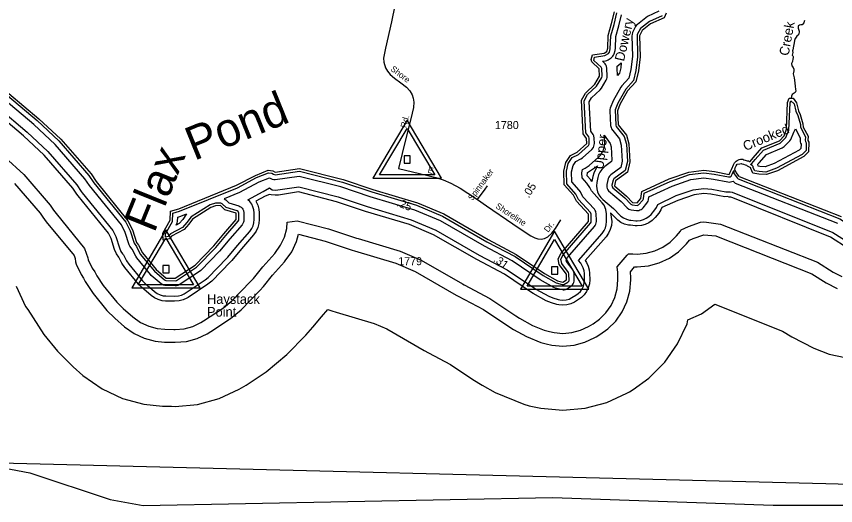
# Model space of a CAD drawing. Extents: x 2532689 to 2764727, y 536648 to 732970.
# Drawn here: x 2724345 to 2737137, y 652894 to 660533 of the extents above; entities that cross this region are included whole.
import ezdxf

# ---------------------------------------------------------------- set-up
doc = ezdxf.new("R2010")
doc.units = 0
for name, color, linetype in [('Exist Boundary Political CountyLine', 7, 'Continuous'), ('Exist Hydrographic Buffer Line', 7, 'Continuous'), ('Exist Hydrographic Creek Double Shore', 7, 'Continuous'), ('Exist Hydrographic Creek Single Shore', 7, 'Continuous'), ('Exist Hydrographic Creek Single Shore Label', 7, 'Continuous'), ('Exist Hydrographic Intracoastal Waterway Label', 7, 'Continuous'), ('Exist Hydrographic Point Label', 7, 'Continuous'), ('Exist Hydrographic Pond Under 1500 Sq Ft', 7, 'Continuous'), ('Exist Hydrographic Pond Under 1500 Sq Ft Label', 7, 'Continuous'), ('Exist Hydrographic River Shore', 7, 'Continuous'), ('Exist Road Secondary Mileage Hundredths English Label', 7, 'Continuous'), ('Exist Road Secondary Type 51 Attributed', 7, 'Continuous'), ('Exist Road Secondary Type 51 Label', 7, 'Continuous'), ('Exist Road Secondary Type 51 Number Label', 7, 'Continuous'), ('Exist Survey Geodetic Marker CELL', 7, 'Continuous')]:
    doc.layers.add(name, color=color, linetype=linetype)

msp = doc.modelspace()

# ---------------------------------------------------------------- linework, layer by layer
at = {"layer": 'Exist Boundary Political CountyLine'}
msp.add_lwpolyline([(2722763, 653742), (2724557, 653404), (2725807, 652987), (2726325, 652894), (2732714, 653022), (2736162, 652902), (2740247, 652902), (2742800, 653157), (2744247, 653328), (2745439, 653753), (2746154, 654086), (2746645, 654328), (2746970, 654520), (2748587, 655712), (2749211, 656334), (2749694, 656989), (2751226, 659713)], dxfattribs=at)
at = {"layer": 'Exist Hydrographic Buffer Line'}
for points in [[(2734375, 660613), (2734200, 660529), (2734173, 660513), (2734042, 660409), (2734024, 660392), (2734012, 660375), (2733968, 660282), (2733959, 660252), (2733957, 660231), (2733965, 659906), (2733939, 659703), (2733909, 659570), (2733800, 659450), (2733785, 659429), (2733665, 659217), (2733618, 659101), (2733612, 659079), (2733610, 659058), (2733624, 658831), (2733631, 658797), (2733640, 658778), (2733764, 658621), (2733791, 658523), (2733804, 658272), (2733781, 658172), (2733628, 658060), (2733607, 658040), (2733595, 658023), (2733586, 658004), (2733566, 657910), (2733564, 657887), (2733566, 657866), (2733571, 657846), (2733580, 657827), (2733592, 657810), (2733789, 657640)], [(2733321, 657322), (2733318, 657445), (2733309, 657469), (2733124, 657672), (2733082, 657757), (2732940, 657917), (2732935, 658114), (2732963, 658238), (2733025, 658331), (2733122, 658379), (2733278, 658516), (2733291, 658539), (2733289, 658629), (2733282, 658651), (2733236, 658715), (2733209, 659216), (2733264, 659311), (2733406, 659445), (2733485, 659578), (2733490, 659598), (2733487, 659717), (2733478, 659742), (2733364, 659844), (2733372, 659896), (2733531, 659920), (2733589, 659954), (2733604, 659973), (2733619, 660025), (2733625, 660231), (2733677, 660409), (2733721, 660589)], [(2733401, 657352), (2733398, 657447), (2733391, 657485), (2733382, 657504), (2733370, 657521), (2733190, 657718), (2733154, 657792), (2733135, 657820), (2733019, 657949), (2733015, 658106), (2733037, 658206), (2733079, 658269), (2733158, 658308), (2733184, 658325), (2733331, 658456), (2733355, 658486), (2733364, 658505), (2733369, 658525), (2733371, 658546), (2733369, 658631), (2733362, 658669), (2733353, 658688), (2733315, 658742), (2733290, 659197), (2733327, 659261), (2733460, 659386), (2733482, 659414), (2733554, 659538), (2733563, 659557), (2733568, 659577), (2733570, 659598), (2733567, 659719), (2733560, 659757), (2733551, 659776), (2733539, 659793), (2733495, 659833), (2733543, 659840), (2733566, 659846), (2733585, 659855), (2733634, 659888), (2733658, 659910), (2733670, 659927), (2733679, 659946), (2733696, 660002), (2733701, 660035), (2733705, 660219), (2733753, 660387), (2733795, 660556)], [(2734431, 660540), (2734232, 660455), (2734091, 660346), (2734041, 660248), (2734045, 659902), (2734018, 659689), (2733982, 659532), (2733860, 659397), (2733734, 659178), (2733693, 659072), (2733704, 658836), (2733713, 658813), (2733837, 658658)], [(2733730, 659611), (2733727, 659723), (2733724, 659756), (2733746, 659773), (2733791, 659806), (2733781, 659730), (2733762, 659646), (2733730, 659611)], [(2725489, 657890), (2725415, 657999), (2724951, 658534), (2724617, 658846), (2724154, 659237)], [(2724204, 659299), (2724671, 658906), (2725009, 658590)], [(2736050, 658102), (2735944, 658110), (2735874, 658119), (2735851, 658168), (2735848, 658189), (2735836, 658206), (2735806, 658221), (2735827, 658235), (2735880, 658300), (2736011, 658446), (2736274, 658555), (2736361, 658643), (2736409, 658756), (2736426, 659181), (2736439, 659216), (2736491, 659168), (2736517, 659052), (2736546, 658988), (2736588, 658847), (2736589, 658803), (2736667, 658654), (2736661, 658601), (2736667, 658577), (2736678, 658560), (2736675, 658437), (2736616, 658377), (2736213, 658161), (2736050, 658102)], [(2724054, 659112), (2724511, 658726), (2724836, 658423), (2725288, 657901), (2725356, 657800), (2725371, 657780), (2725849, 657191), (2725897, 657096), (2725953, 656919), (2725978, 656864), (2726004, 656826), (2726018, 656809), (2726065, 656715), (2726099, 656662), (2726314, 656402), (2726348, 656367), (2726502, 656235), (2726544, 656205), (2726588, 656185), (2726636, 656172), (2726676, 656168), (2726818, 656164), (2726875, 656168), (2726922, 656181), (2726966, 656201), (2727292, 656417), (2727338, 656455), (2727631, 656756)], [(2727708, 656722), (2727688, 656700), (2727395, 656399), (2727336, 656350), (2727025, 656144), (2727006, 656132), (2726949, 656106), (2726889, 656089), (2726816, 656084), (2726674, 656088), (2726622, 656093), (2726561, 656110), (2726504, 656136), (2726450, 656174), (2726296, 656306), (2726252, 656351), (2726037, 656611), (2725993, 656680), (2725942, 656775), (2725908, 656824), (2725877, 656895), (2725823, 657066), (2725782, 657147), (2725309, 657730), (2725290, 657755), (2725224, 657852), (2724779, 658368), (2724458, 658666), (2724004, 659050)], [(2736039, 658183), (2735952, 658189), (2735928, 658196), (2735924, 658228), (2735941, 658248), (2736058, 658379), (2736305, 658481), (2736336, 658500), (2736420, 658589), (2736436, 658610), (2736484, 658726), (2736509, 658776), (2736585, 658637), (2736582, 658609), (2736583, 658576), (2736588, 658556), (2736597, 658537), (2736595, 658470), (2736567, 658442), (2736180, 658234), (2736039, 658183)], [(2725009, 658590), (2725478, 658048), (2725555, 657934), (2726052, 657321), (2726120, 657187), (2726182, 656992), (2726220, 656941), (2726279, 656822), (2726499, 656554), (2726658, 656418), (2726677, 656409), (2726825, 656404), (2726846, 656409), (2727159, 656617), (2727459, 656923), (2727615, 657112), (2727808, 657333), (2727818, 657352), (2727816, 657462), (2727807, 657487), (2727790, 657498), (2727621, 657548), (2727559, 657608), (2727538, 657618), (2727454, 657616), (2727369, 657588), (2727074, 657401), (2727007, 657315), (2726940, 657237), (2726750, 657137), (2726713, 657094), (2726675, 657088), (2726673, 657139), (2726780, 657331), (2726789, 657461), (2726893, 657491), (2727797, 657857), (2728095, 658015), (2728282, 658091), (2728336, 658086), (2728362, 658067), (2728385, 658060), (2728765, 658117), (2729436, 657946), (2729896, 657792), (2730593, 657584), (2731001, 657412), (2731692, 657014), (2732131, 656782), (2732570, 656486), (2732776, 656371), (2732869, 656345)], [(2733551, 657518), (2733521, 657584), (2733493, 657624), (2733324, 657809), (2733298, 657862), (2733254, 657927), (2733178, 658012), (2733176, 658090), (2733187, 658142), (2733229, 658165), (2733290, 658206), (2733437, 658337), (2733466, 658366), (2733494, 658406), (2733514, 658450), (2733527, 658497), (2733531, 658546), (2733529, 658635), (2733525, 658677), (2733619, 658546), (2733632, 658497), (2733643, 658287), (2733639, 658266), (2733533, 658188), (2733485, 658143), (2733457, 658103), (2733436, 658059), (2733424, 658017), (2733409, 657941), (2733404, 657887), (2733408, 657838), (2733421, 657791), (2733442, 657747), (2733470, 657707), (2733502, 657674), (2733668, 657532)], [(2733837, 658658), (2733870, 658536), (2733885, 658265), (2733852, 658125), (2733675, 657995), (2733662, 657977), (2733645, 657895), (2733647, 657873), (2733658, 657857), (2733844, 657698), (2733937, 657601)], [(2724166, 658337), (2724461, 658062), (2724874, 657584), (2724926, 657508), (2724967, 657453), (2725410, 656907), (2725458, 656761), (2725468, 656730), (2725527, 656604), (2725569, 656544), (2725599, 656483), (2725698, 656331), (2725913, 656070), (2726010, 655972), (2726164, 655840), (2726284, 655755), (2726411, 655696), (2726545, 655660), (2726661, 655648), (2726803, 655644), (2726826, 655644), (2726965, 655656), (2727100, 655692), (2727226, 655751), (2727268, 655777), (2727579, 655984), (2727710, 656092), (2728003, 656393), (2728047, 656442), (2728194, 656620), (2728380, 656832), (2728471, 656959), (2728530, 657086), (2728566, 657220), (2728575, 657319), (2728727, 657342), (2729221, 657217), (2729654, 657071), (2729680, 657063), (2730336, 656867), (2730663, 656729), (2731313, 656355)], [(2733330, 657956), (2733313, 657981), (2733257, 658043), (2733265, 658093), (2733343, 658146), (2733418, 658202), (2733387, 658143), (2733361, 658086), (2733346, 658033), (2733330, 657956)], [(2733937, 657601), (2733959, 657590), (2734038, 657582), (2734061, 657588), (2734128, 657665), (2734137, 657683), (2734148, 657772), (2734555, 657957), (2734856, 658062), (2735079, 658090), (2735240, 658071), (2735467, 658027), (2735489, 658028), (2735506, 658040), (2735525, 658081), (2735548, 658127), (2735549, 658078), (2735573, 658046), (2735599, 658011), (2735617, 657997), (2737204, 657374), (2737506, 657181), (2737749, 657085), (2737929, 657076)], [(2732879, 656263), (2732848, 656267), (2732764, 656290), (2732737, 656301), (2732525, 656420), (2732089, 656714), (2731652, 656945), (2730966, 657340), (2730566, 657508), (2729871, 657716), (2729413, 657870), (2728761, 658035), (2728385, 657980), (2728364, 657981), (2728344, 657987), (2728314, 658003), (2728294, 658009), (2728129, 657942), (2727827, 657783), (2727591, 657683), (2727614, 657666), (2727662, 657620), (2727817, 657574), (2727836, 657565), (2727853, 657553), (2727868, 657538), (2727880, 657521), (2727889, 657502), (2727896, 657463), (2727898, 657359), (2727896, 657338), (2727891, 657318), (2727882, 657299), (2727868, 657280), (2727676, 657060), (2727516, 656867), (2727223, 656566), (2727203, 656550), (2726886, 656340), (2726867, 656331), (2726847, 656326), (2726823, 656324), (2726663, 656330), (2726643, 656335), (2726624, 656344), (2726606, 656357), (2726452, 656488), (2726438, 656503), (2726223, 656764), (2726208, 656787), (2726153, 656897), (2726116, 656944), (2726106, 656967), (2726046, 657156), (2725985, 657278), (2725489, 657890)], [(2733789, 657640), (2733880, 657546), (2733906, 657525), (2733925, 657516), (2733945, 657511), (2734030, 657503), (2734062, 657504), (2734082, 657510), (2734101, 657518), (2734118, 657530), (2734133, 657545), (2734190, 657614), (2734210, 657649), (2734215, 657669), (2734222, 657717), (2734585, 657882), (2734874, 657984), (2735080, 658010), (2735228, 657992), (2735452, 657948), (2735475, 657946), (2735496, 657948), (2735516, 657953), (2735538, 657960), (2735554, 657943), (2735571, 657931), (2737167, 657302)], [(2724317, 657923), (2724715, 657462), (2724760, 657396), (2724812, 657327), (2725245, 656799), (2725263, 656753), (2725267, 656700), (2725280, 656662), (2725354, 656504), (2725394, 656446), (2725420, 656394), (2725544, 656204), (2725759, 655943), (2725880, 655820), (2726034, 655688)], [(2727631, 656756), (2727646, 656773), (2727797, 656956), (2727989, 657175), (2728021, 657219), (2728041, 657263), (2728054, 657311), (2728058, 657359), (2728056, 657466), (2728052, 657510), (2728039, 657557), (2728019, 657601), (2727991, 657641), (2727958, 657671), (2728196, 657797), (2728297, 657855), (2728337, 657824), (2728385, 657820), (2728427, 657823), (2728753, 657872), (2729368, 657716), (2729820, 657564), (2730511, 657357), (2730895, 657196), (2731572, 656806), (2732007, 656576), (2732436, 656287), (2732456, 656275), (2732659, 656162), (2732722, 656136), (2732806, 656113), (2732831, 656108), (2732879, 656103), (2732928, 656108), (2732975, 656120), (2733019, 656141), (2733082, 656179), (2733117, 656204), (2733152, 656238), (2733180, 656278), (2733200, 656323), (2733213, 656370), (2733217, 656418), (2733214, 656519), (2733210, 656559), (2733197, 656606), (2733177, 656650), (2733157, 656680), (2733122, 656720), (2733492, 657145), (2733524, 657189), (2733544, 657233), (2733557, 657280), (2733561, 657329), (2733558, 657451), (2733551, 657518)], [(2734041, 657342), (2734090, 657346), (2734137, 657359), (2734181, 657380), (2734221, 657408), (2734256, 657442), (2734313, 657512), (2734340, 657550), (2734360, 657594), (2734645, 657734), (2734911, 657827), (2735080, 657848), (2735203, 657834), (2735421, 657791), (2735491, 657792), (2735524, 657790), (2737094, 657159), (2737377, 656979)], [(2737334, 656911), (2737058, 657087), (2735532, 657698), (2735499, 657711), (2735477, 657710), (2735451, 657723), (2735405, 657713), (2735190, 657755), (2735081, 657768), (2734929, 657749), (2734674, 657659), (2734426, 657547), (2734409, 657510), (2734375, 657461), (2734317, 657391), (2734273, 657346), (2734221, 657310), (2734164, 657284), (2734104, 657268), (2734041, 657262), (2734009, 657264), (2733934, 657271), (2733904, 657275), (2733843, 657291), (2733786, 657317), (2733735, 657353), (2733708, 657378), (2733624, 657464), (2733641, 657329), (2733636, 657266), (2733619, 657206), (2733593, 657149), (2733553, 657092), (2733227, 656719), (2733246, 656690), (2733273, 656633), (2733289, 656573), (2733294, 656522), (2733297, 656418), (2733292, 656356), (2733275, 656295), (2733249, 656238), (2733213, 656187), (2733169, 656143), (2733124, 656111), (2733059, 656072), (2733002, 656045), (2732942, 656029), (2732879, 656023), (2732817, 656029), (2732785, 656036), (2732701, 656059), (2732620, 656092), (2732417, 656205), (2732391, 656221), (2731966, 656508), (2731533, 656737), (2730859, 657124), (2730484, 657282), (2729794, 657488), (2729345, 657639), (2728749, 657791), (2728439, 657744), (2728385, 657740), (2728323, 657745), (2728298, 657752), (2728230, 657724), (2728084, 657647), (2728114, 657584), (2728131, 657523), (2728136, 657468), (2728138, 657359), (2728133, 657297), (2728116, 657236), (2728090, 657179), (2728049, 657122), (2727858, 656905), (2727708, 656722)], [(2726841, 657275), (2726858, 657309), (2726863, 657329), (2726867, 657400), (2726915, 657415), (2727002, 657449), (2726944, 657364), (2726889, 657300), (2726841, 657275)], [(2733668, 657532), (2733679, 657523), (2733765, 657434), (2733786, 657415), (2733826, 657387), (2733870, 657366), (2733918, 657353), (2733941, 657350), (2734016, 657343), (2734041, 657342)], [(2732869, 656345), (2732893, 656346), (2732958, 656384), (2732975, 656405), (2732974, 656512), (2732966, 656535), (2732860, 656674), (2732845, 656742), (2732884, 656812), (2733311, 657303), (2733321, 657322)], [(2732879, 656263), (2732900, 656265), (2732920, 656271), (2732939, 656279), (2732999, 656316), (2733029, 656341), (2733041, 656358), (2733050, 656377), (2733055, 656398), (2733057, 656418), (2733054, 656514), (2733047, 656551), (2733038, 656570), (2732934, 656708), (2732930, 656729), (2732950, 656766), (2733372, 657250), (2733385, 657269), (2733394, 657288), (2733399, 657308), (2733401, 657329), (2733401, 657352)], [(2732879, 655583), (2733018, 655595), (2733153, 655632), (2733279, 655690), (2733352, 655734), (2733452, 655806), (2733550, 655904), (2733630, 656018), (2733689, 656145), (2733725, 656280), (2733737, 656418), (2733737, 656445), (2733734, 656536), (2733725, 656620), (2733884, 656803), (2733901, 656827), (2733969, 656825), (2734041, 656822), (2734180, 656834), (2734315, 656870), (2734441, 656929), (2734556, 657009), (2734654, 657108), (2734714, 657181), (2734728, 657200), (2734839, 657251), (2735030, 657318), (2735082, 657325), (2735122, 657320), (2735339, 657290), (2736857, 656693), (2737097, 656540), (2737236, 656470)], [(2726034, 655688), (2726184, 655582), (2726342, 655508), (2726511, 655463), (2726656, 655448), (2726798, 655444), (2726826, 655444), (2727000, 655459), (2727168, 655504), (2727326, 655578), (2727379, 655611), (2727690, 655817), (2727853, 655952), (2728146, 656253), (2728202, 656315), (2728346, 656490), (2728530, 656700), (2728544, 656716), (2728644, 656859), (2728718, 657017), (2728748, 657131), (2729164, 657025), (2729590, 656882), (2729623, 656871), (2730268, 656679), (2730574, 656550), (2731213, 656182), (2731245, 656164), (2731637, 655958), (2732033, 655690), (2732105, 655646), (2732308, 655533), (2732532, 655441), (2732617, 655418), (2732706, 655398), (2732879, 655383)], [(2732879, 655383), (2733053, 655398), (2733221, 655444), (2733379, 655517), (2733398, 655528), (2733456, 655564), (2733580, 655652), (2733703, 655776), (2733803, 655918), (2733877, 656076), (2733922, 656245), (2733937, 656418), (2733937, 656451), (2733934, 656543), (2733998, 656624), (2734041, 656622), (2734215, 656637), (2734383, 656683), (2734541, 656756), (2734684, 656856), (2734807, 656979), (2734857, 657039), (2734914, 657065), (2735077, 657122), (2735266, 657104), (2735304, 657089), (2736766, 656514), (2736989, 656372), (2737163, 656283)], [(2724341, 656320), (2724488, 656004), (2724521, 655956), (2724772, 655567), (2724987, 655307), (2725230, 655060), (2725384, 654928), (2725684, 654716), (2726000, 654569), (2726337, 654478), (2726627, 654449), (2726769, 654445), (2726826, 654444), (2727173, 654474), (2727510, 654564), (2727826, 654712), (2727932, 654777), (2728243, 654984), (2728570, 655255), (2728863, 655556), (2728973, 655679), (2729108, 655842), (2729207, 655955), (2729272, 655934), (2729337, 655913), (2729930, 655736), (2730129, 655652), (2730714, 655315), (2730778, 655280), (2731122, 655098), (2731474, 654861), (2731618, 654773), (2731821, 654660), (2732270, 654476), (2732354, 654453), (2732532, 654414), (2732879, 654383), (2733227, 654414), (2733563, 654504), (2733879, 654651), (2733917, 654673), (2733975, 654708), (2734223, 654886), (2734469, 655133), (2734669, 655418), (2734817, 655734), (2734832, 655793), (2735041, 655890), (2735253, 656038), (2736310, 655619), (2736452, 655529), (2736799, 655352), (2737035, 655260), (2737686, 655124)], [(2731313, 656355), (2731339, 656341), (2731740, 656130), (2732145, 655856), (2732202, 655821), (2732405, 655708), (2732585, 655634), (2732669, 655611), (2732740, 655595), (2732879, 655583)]]:
    msp.add_lwpolyline(points, dxfattribs=at)
at = {"layer": 'Exist Hydrographic Creek Double Shore'}
for points in [[(2733281, 657329), (2733278, 657444), (2733090, 657650), (2733046, 657740), (2732900, 657901), (2732895, 658118), (2732925, 658254), (2732997, 658362), (2733104, 658415), (2733251, 658546), (2733249, 658628), (2733197, 658701), (2733168, 659226), (2733232, 659336), (2733378, 659474), (2733450, 659598), (2733447, 659716), (2733328, 659823), (2733319, 659862), (2733342, 659932), (2733525, 659959), (2733566, 659987), (2733581, 660037), (2733585, 660237), (2733638, 660420), (2733684, 660606)], [(2734493, 660583), (2734461, 660509), (2734247, 660418), (2734116, 660315), (2734077, 660231), (2734085, 659900), (2734057, 659682), (2734019, 659513), (2733889, 659370), (2733769, 659158), (2733730, 659058), (2733744, 658838), (2733873, 658676), (2733910, 658543), (2733925, 658261), (2733887, 658102), (2733699, 657963), (2733684, 657887), (2733871, 657727), (2733966, 657629)], [(2735475, 658066), (2735489, 658098), (2735512, 658144), (2735527, 658179), (2735533, 658191), (2735544, 658215), (2735560, 658244), (2735585, 658272), (2735599, 658285), (2735630, 658297), (2735650, 658304), (2735662, 658302), (2735688, 658301), (2735706, 658293), (2735726, 658289), (2735755, 658280), (2735777, 658275), (2735791, 658267), (2735801, 658266)], [(2735631, 658035), (2735605, 658070), (2735585, 658096), (2735572, 658121), (2735564, 658144), (2735569, 658170), (2735585, 658202), (2735598, 658223), (2735640, 658233), (2735662, 658234), (2735674, 658232), (2735700, 658225), (2735726, 658213), (2735744, 658208), (2735754, 658202), (2735810, 658176)]]:
    msp.add_lwpolyline(points, dxfattribs=at)
at = {"layer": 'Exist Hydrographic Creek Single Shore'}
msp.add_lwpolyline([(2736652, 660468), (2736639, 660434), (2736616, 660401), (2736594, 660399), (2736572, 660396), (2736558, 660384), (2736554, 660380), (2736551, 660350), (2736562, 660320), (2736568, 660302), (2736570, 660288), (2736557, 660247), (2736532, 660223), (2736513, 660192), (2736507, 660186), (2736497, 660156), (2736490, 660118), (2736481, 660067), (2736471, 660013), (2736465, 659997), (2736468, 659971), (2736466, 659947), (2736457, 659925), (2736463, 659921), (2736467, 659915), (2736473, 659905), (2736472, 659881), (2736468, 659869), (2736463, 659831), (2736450, 659796), (2736456, 659760), (2736473, 659735), (2736484, 659709), (2736484, 659683), (2736477, 659637), (2736489, 659571), (2736498, 659495), (2736506, 659439), (2736513, 659399), (2736515, 659365), (2736506, 659343), (2736490, 659336), (2736459, 659314), (2736447, 659286), (2736444, 659256)], dxfattribs=at)
at = {"layer": 'Exist Hydrographic Intracoastal Waterway Label'}
msp.add_lwpolyline([(2723669, 653571), (2736985, 653237), (2742224, 653100)], dxfattribs=at)
at = {"layer": 'Exist Hydrographic Pond Under 1500 Sq Ft'}
for points in [[(2735801, 658266), (2735849, 658326), (2735987, 658479), (2736259, 658592), (2736332, 658670), (2736372, 658771), (2736386, 659188), (2736410, 659255), (2736444, 659256)], [(2736444, 659256), (2736476, 659257), (2736528, 659184), (2736556, 659060), (2736583, 659002), (2736628, 658853), (2736629, 658804), (2736708, 658663), (2736701, 658597), (2736718, 658571), (2736714, 658420), (2736640, 658345), (2736229, 658124), (2736056, 658062), (2735939, 658070), (2735847, 658083), (2735812, 658157), (2735810, 658176)]]:
    msp.add_lwpolyline(points, dxfattribs=at)
at = {"layer": 'Exist Hydrographic River Shore'}
for points in [[(2722211, 659666), (2722420, 659671), (2722502, 659714), (2722722, 659936), (2722896, 659973), (2723231, 659897), (2723643, 659743), (2723923, 659564), (2724229, 659330), (2724697, 658935), (2725038, 658618)], [(2725038, 658618), (2725510, 658072), (2725588, 657957), (2726086, 657343), (2726157, 657202), (2726220, 657004), (2726254, 656963), (2726315, 656840), (2726530, 656580), (2726684, 656448), (2726826, 656444), (2727137, 656650), (2727430, 656951), (2727584, 657138), (2727778, 657359), (2727776, 657461)], [(2727782, 657895), (2728078, 658051), (2728276, 658131), (2728351, 658124), (2728385, 658100), (2728767, 658158), (2729447, 657985), (2729909, 657830), (2730606, 657621)], [(2733966, 657629), (2734041, 657622), (2734097, 657690), (2734111, 657799), (2734540, 657994), (2734846, 658101), (2735079, 658131), (2735246, 658111), (2735475, 658066)], [(2735631, 658035), (2737222, 657409)], [(2727776, 657461), (2727600, 657513), (2727531, 657579), (2727456, 657576), (2727382, 657550), (2727095, 657368), (2727038, 657290), (2726965, 657205), (2726768, 657102), (2726735, 657058), (2726636, 657040), (2726633, 657149), (2726745, 657350), (2726750, 657492), (2726882, 657530), (2727782, 657895)], [(2730606, 657621), (2731019, 657448), (2731712, 657049), (2732151, 656817), (2732592, 656519), (2732795, 656406), (2732879, 656383), (2732937, 656418), (2732934, 656510), (2732822, 656657), (2732803, 656748), (2732851, 656835), (2733281, 657329)]]:
    msp.add_lwpolyline(points, dxfattribs=at)
at = {"layer": 'Exist Road Secondary Type 51 Attributed'}
for points in [[(2730255, 660702), (2730202, 660450), (2730108, 660039), (2730079, 659881), (2730084, 659816), (2730110, 659730), (2730141, 659677), (2730180, 659628), (2730248, 659568), (2730348, 659496), (2730438, 659427), (2730486, 659372), (2730525, 659308), (2730539, 659258), (2730550, 659194), (2730546, 659108), (2730506, 658933), (2730428, 658627), (2730312, 658157)], [(2730312, 658157), (2730749, 658053), (2730893, 658018), (2731007, 657981), (2731129, 657930), (2731275, 657853), (2731393, 657775), (2731544, 657672)], [(2731544, 657672), (2731663, 657835), (2731700, 657885)], [(2731544, 657672), (2731684, 657577), (2732096, 657296), (2732287, 657164), (2732380, 657106), (2732439, 657077), (2732489, 657058), (2732541, 657055), (2732593, 657065), (2732645, 657092), (2732708, 657149), (2732763, 657223), (2732846, 657355)]]:
    msp.add_lwpolyline(points, dxfattribs=at)
at = {"layer": 'Exist Survey Geodetic Marker CELL'}
for points in [[(2730982, 658008), (2730446, 658912), (2729912, 658008)], [(2730878, 658057), (2730016, 658057), (2730446, 658785)], [(2730496, 658243), (2730496, 658356), (2730399, 658356), (2730399, 658243)], [(2727215, 656293), (2726679, 657198), (2726145, 656293)], [(2733284, 656273), (2732749, 657177), (2732215, 656273)], [(2727111, 656342), (2726249, 656342), (2726679, 657071)], [(2733181, 656321), (2732319, 656321), (2732749, 657050)], [(2726728, 656528), (2726728, 656641), (2726631, 656641), (2726631, 656528)], [(2732798, 656508), (2732798, 656621), (2732701, 656621), (2732701, 656508)]]:
    msp.add_lwpolyline(points, close=True, dxfattribs=at)

# ---------------------------------------------------------------- texts
at = {"layer": 'Exist Hydrographic Creek Single Shore Label'}
for s, rotation, p in [('Dowery', 76.682, (2733831, 659823)), ('Creek', 79.6544, (2736402, 659910)), ('Crooked', 22.5371, (2735728, 658429)), ('Upper', 83.2209, (2733510, 658138))]:
    msp.add_text(s, height=150, rotation=rotation, dxfattribs=at).set_placement(p)
at = {"layer": 'Exist Hydrographic Point Label'}
for s, p in [('Haystack ', (2727321, 656044)), ('Point', (2727321, 655845))]:
    msp.add_text(s, height=150, dxfattribs=at).set_placement(p)
at = {"layer": 'Exist Hydrographic Pond Under 1500 Sq Ft Label'}
for s, rotation, p in [('Pond', 22.0614, (2727120, 658275)), ('Flax', 67.9772, (2726497, 657137))]:
    msp.add_text(s, height=524.9, rotation=rotation, dxfattribs=at).set_placement(p)
at = {"layer": 'Exist Road Secondary Mileage Hundredths English Label'}
for s, rotation, p in [('.05', 58.2518, (2732347, 657688)), ('.25', 338.7171, (2730274, 657577)), ('.31', 324.5012, (2731784, 656716))]:
    msp.add_text(s, height=125, rotation=rotation, dxfattribs=at).set_placement(p)
at = {"layer": 'Exist Road Secondary Type 51 Label'}
for s, rotation, p in [('Shore', 322.6785, (2730178, 659695)), ('Rd.', 75.7077, (2730433, 658786)), ('E.', 345.8323, (2730760, 658094)), ('Spinnaker', 53.6412, (2731465, 657648)), ('Shoreline', 326.8884, (2731818, 657548)), ('Dr.', 53.1478, (2732649, 657153))]:
    msp.add_text(s, height=95, rotation=rotation, dxfattribs=at).set_placement(p)
at = {"layer": 'Exist Road Secondary Type 51 Number Label'}
for s, p in [('1780', (2731817, 658774)), ('1779', (2730307, 656648))]:
    msp.add_text(s, height=125, dxfattribs=at).set_placement(p)

doc.saveas('drawing.dxf')
